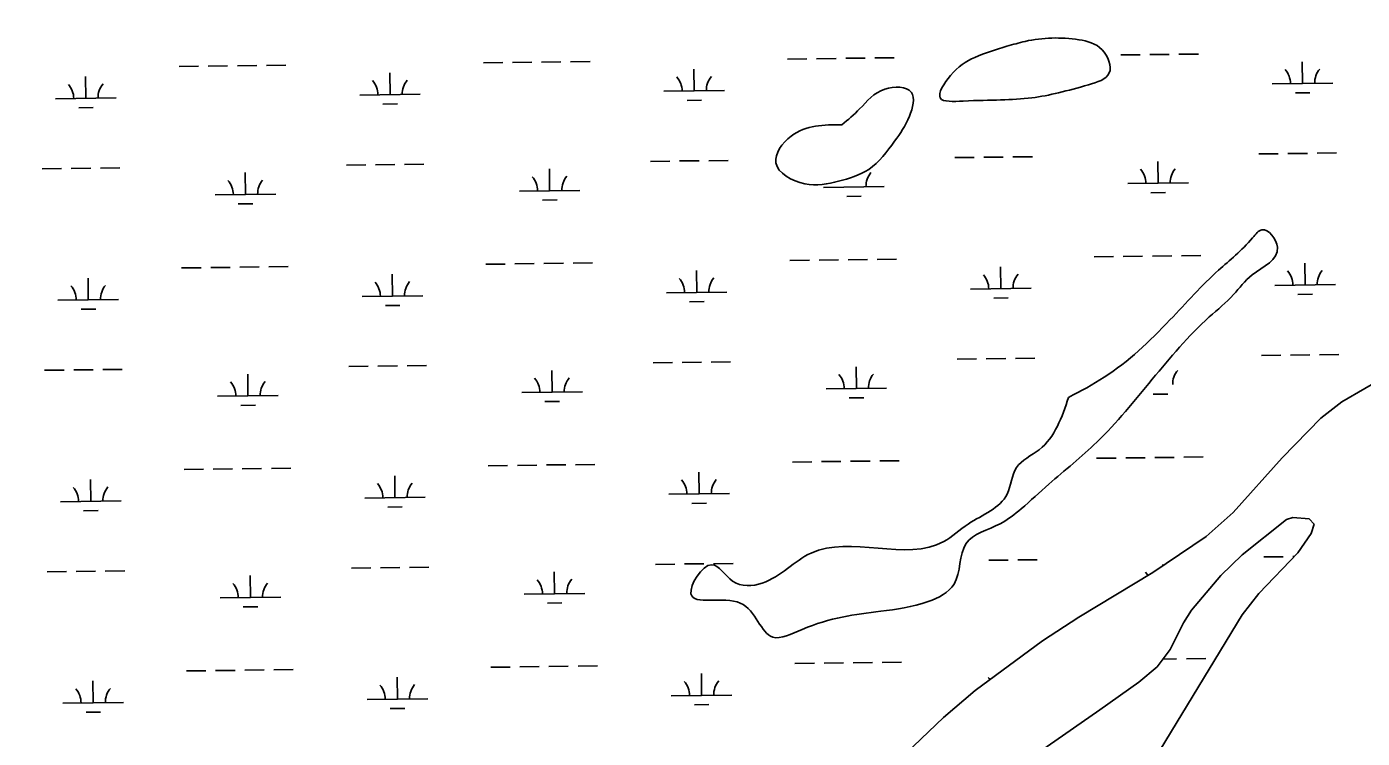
# Model space of a CAD drawing. Extents: x 3704301 to 3742427, y 506229 to 532009.
# Drawn here: x 3734945 to 3737148, y 527912 to 529086 of the extents above; entities that cross this region are included whole.
import ezdxf

# ---------------------------------------------------------------- set-up
doc = ezdxf.new("R2010")
doc.units = 0
for name, color, linetype in [('V-GRID-MAJR', 7, 'Continuous'), ('V-TOPO-SHOR', 7, 'Continuous'), ('V-WETL-SWMP', 7, 'Continuous')]:
    doc.layers.add(name, color=color, linetype=linetype)

msp = doc.modelspace()

# ---------------------------------------------------------------- linework, layer by layer
at = {"layer": 'V-GRID-MAJR'}
msp.add_spline([(3734972.1, 511968.8), (3734896.3, 518027.3), (3734820.5, 524087.8), (3734744.7, 530148.3), (3734744.6, 530150.2)], degree=3, dxfattribs=at)
at = {"layer": 'V-TOPO-SHOR'}
for p, q in [((3737114.7, 528467.3), (3737190.5, 528511)), ((3737079.8, 528440), (3737114.7, 528467.3)), ((3737015.9, 528374.6), (3737079.8, 528440)), ((3736935.5, 528284.6), (3737015.9, 528374.6)), ((3736890.7, 528245), (3736935.5, 528284.6)), ((3737023.1, 528272.8), (3736950.2, 528214.8)), ((3737033.8, 528276.4), (3737023.1, 528272.8)), ((3737060.6, 528274), (3737033.8, 528276.4)), ((3737069, 528265.2), (3737060.6, 528274)), ((3737063.7, 528249.6), (3737069, 528265.2)), ((3736802.7, 528185.3), (3736890.7, 528245)), ((3737041.7, 528217.8), (3737063.7, 528249.6)), ((3736950.2, 528214.8), (3736914.9, 528180.2)), ((3736977.7, 528151), (3737041.7, 528217.8)), ((3736680.7, 528111.6), (3736802.7, 528185.3)), ((3736914.9, 528180.2), (3736866.4, 528123.4)), ((3736950.1, 528115.8), (3736977.7, 528151)), ((3736620.6, 528072.7), (3736680.7, 528111.6)), ((3736731.5, 527756), (3736950.1, 528115.8)), ((3736866.4, 528123.4), (3736853.1, 528102.4)), ((3736853.1, 528102.4), (3736831.3, 528058.4)), ((3736509.7, 527990.5), (3736620.6, 528072.7)), ((3736831.3, 528058.4), (3736809.7, 528029.6)), ((3736809.7, 528029.6), (3736779.6, 528004.3)), ((3736779.6, 528004.3), (3736715.1, 527958.7)), ((3736457.1, 527946.3), (3736509.7, 527990.5)), ((3736715.1, 527958.7), (3736584.7, 527867.9)), ((3736382.8, 527875.1), (3736457.1, 527946.3))]:
    msp.add_line(p, q, dxfattribs=at)
for points in [[(3736562, 529054.1), (3736509, 529035.9), (3736468.7, 529005.8), (3736452, 528968.8), (3736489.6, 528963.7), (3736603.2, 528969.1), (3736696.3, 528990.6), (3736730.8, 529010.1), (3736719, 529048.5), (3736680.6, 529064.9), (3736592.1, 529062.3), (3736562, 529054.1)], [(3736289.8, 528924.4), (3736205.7, 528905.6), (3736180.7, 528862), (3736228.3, 528827.2), (3736284.3, 528831.5), (3736333.9, 528851), (3736376.7, 528897.5), (3736401.1, 528938.7), (3736404.3, 528978.1), (3736360.4, 528983.5), (3736318.9, 528950.8), (3736289.8, 528924.4)], [(3736663.7, 528474.6), (3736615.1, 528388.2), (3736577.7, 528358.5), (3736562.4, 528314.9), (3736498.1, 528265.4), (3736457.8, 528236.5), (3736238.8, 528217.6), (3736158.2, 528167.9), (3736109.4, 528171.3), (3736074.8, 528198.3), (3736040.7, 528150.2), (3736122.1, 528134.9), (3736175.5, 528078.7), (3736224.1, 528091.5), (3736353.7, 528121.5), (3736432.2, 528137.5), (3736474.7, 528166.3), (3736494.4, 528232.9), (3736550.9, 528266), (3736585.5, 528290.7), (3736631.1, 528331.2), (3736710.2, 528400.5), (3736895.9, 528607.3), (3736936, 528644.3), (3736966.7, 528676.8), (3737008.2, 528722.3), (3736982.7, 528751.3), (3736967.4, 528738.1), (3736911.2, 528684.6), (3736831, 528602.4), (3736722.5, 528507.7), (3736663.7, 528474.6)]]:
    msp.add_spline(points, degree=3, dxfattribs=at)
at = {"layer": 'V-WETL-SWMP'}
for p, q in [((3736344, 529034.9), (3736376, 529035.3)), ((3736749.8, 529039.8), (3736781.8, 529040.2)), ((3736797.8, 529040.4), (3736829.8, 529040.8)), ((3736845.8, 529041), (3736877.8, 529041.4)), ((3735196.2, 529020.9), (3735228.2, 529021.2)), ((3735244.2, 529021.4), (3735276.2, 529021.8)), ((3735292.2, 529022), (3735324.2, 529022.4)), ((3735340.2, 529022.6), (3735372.2, 529023)), ((3735698.1, 529027), (3735730.1, 529027.4)), ((3735746.1, 529027.6), (3735778.1, 529028)), ((3735794.1, 529028.2), (3735826.1, 529028.5)), ((3735842.1, 529028.7), (3735874.1, 529029.1)), ((3736046, 528980.5), (3736045.6, 529016.5)), ((3736200, 529033.1), (3736232, 529033.5)), ((3736248, 529033.7), (3736280, 529034.1)), ((3736296, 529034.3), (3736328, 529034.7)), ((3737049.7, 528992.8), (3737049.3, 529028.7)), ((3735042.3, 528968.2), (3735041.8, 529004.2)), ((3735544.1, 528974.4), (3735543.7, 529010.4)), ((3736999.7, 528992.1), (3737099.7, 528993.4)), ((3735494.1, 528973.7), (3735594.1, 528975)), ((3735996, 528979.9), (3736096, 528981.1)), ((3737037.9, 528977.2), (3737061.9, 528977.5)), ((3734992.3, 528967.6), (3735092.3, 528968.8)), ((3735030.5, 528952.6), (3735054.4, 528952.9)), ((3735532.3, 528958.8), (3735556.3, 528959.1)), ((3736034.2, 528964.9), (3736058.2, 528965.2)), ((3735520.1, 528858.6), (3735552.1, 528859)), ((3735568.1, 528859.2), (3735600.1, 528859.6)), ((3735974, 528864.2), (3736006, 528864.6)), ((3736022, 528864.8), (3736054, 528865.1)), ((3736070, 528865.3), (3736102, 528865.7)), ((3736475.9, 528870.3), (3736507.9, 528870.7)), ((3736523.9, 528870.9), (3736555.9, 528871.3)), ((3736571.9, 528871.5), (3736603.9, 528871.9)), ((3736811.3, 528828), (3736810.8, 528864)), ((3736977.8, 528876.4), (3737009.7, 528876.8)), ((3737025.7, 528877), (3737057.7, 528877.4)), ((3737073.7, 528877.6), (3737105.7, 528878)), ((3734970.3, 528851.9), (3735002.3, 528852.3)), ((3735018.3, 528852.5), (3735050.3, 528852.9)), ((3735066.3, 528853.1), (3735098.3, 528853.5)), ((3735305.7, 528809.6), (3735305.2, 528845.6)), ((3735472.1, 528858), (3735504.1, 528858.4)), ((3735807.5, 528815.7), (3735807.1, 528851.7)), ((3735757.5, 528815.1), (3735857.5, 528816.3)), ((3736259.4, 528821.2), (3736359.4, 528822.4)), ((3736761.3, 528827.4), (3736861.3, 528828.6)), ((3735255.7, 528809), (3735355.7, 528810.2)), ((3735293.8, 528794), (3735317.8, 528794.3)), ((3735795.7, 528800.1), (3735819.7, 528800.4)), ((3736297.6, 528806.3), (3736321.6, 528806.5)), ((3736799.5, 528812.4), (3736823.5, 528812.7)), ((3736705.9, 528706.6), (3736737.9, 528707)), ((3736753.9, 528707.2), (3736785.9, 528707.6)), ((3736801.9, 528707.8), (3736833.9, 528708.2)), ((3736849.9, 528708.4), (3736881.9, 528708.7)), ((3735200.3, 528688.2), (3735232.3, 528688.6)), ((3735248.3, 528688.8), (3735280.3, 528689.2)), ((3735296.3, 528689.4), (3735328.3, 528689.8)), ((3735344.3, 528690), (3735376.3, 528690.4)), ((3735702.2, 528694.3), (3735734.2, 528694.7)), ((3735750.2, 528694.9), (3735782.2, 528695.3)), ((3735798.1, 528695.5), (3735830.1, 528695.9)), ((3735846.1, 528696.1), (3735878.1, 528696.5)), ((3736050.1, 528647.8), (3736049.6, 528683.8)), ((3736204, 528700.5), (3736236, 528700.9)), ((3736252, 528701.1), (3736284, 528701.4)), ((3736300, 528701.6), (3736332, 528702)), ((3736348, 528702.2), (3736380, 528702.6)), ((3736551.9, 528654), (3736551.5, 528690)), ((3737053.8, 528660.1), (3737053.4, 528696.1)), ((3735046.3, 528635.6), (3735045.9, 528671.6)), ((3735548.2, 528641.7), (3735547.8, 528677.7)), ((3737003.8, 528659.5), (3737103.8, 528660.7)), ((3735498.2, 528641.1), (3735598.2, 528642.3)), ((3736000.1, 528647.2), (3736100.1, 528648.4)), ((3736501.9, 528653.4), (3736601.9, 528654.6)), ((3736540.1, 528638.4), (3736564.1, 528638.7)), ((3737042, 528644.5), (3737066, 528644.8)), ((3734996.3, 528635), (3735096.3, 528636.2)), ((3735034.5, 528620), (3735058.5, 528620.3)), ((3735536.4, 528626.1), (3735560.4, 528626.4)), ((3736038.3, 528632.3), (3736062.3, 528632.6)), ((3735978.1, 528531.5), (3736010.1, 528531.9)), ((3736026.1, 528532.1), (3736058.1, 528532.5)), ((3736074.1, 528532.7), (3736106.1, 528533.1)), ((3736479.9, 528537.7), (3736511.9, 528538)), ((3736527.9, 528538.2), (3736559.9, 528538.6)), ((3736575.9, 528538.8), (3736607.9, 528539.2)), ((3736981.8, 528543.8), (3737013.8, 528544.2)), ((3737029.8, 528544.4), (3737061.8, 528544.8)), ((3737077.8, 528545), (3737109.8, 528545.3)), ((3734974.3, 528519.3), (3735006.3, 528519.6)), ((3735022.3, 528519.8), (3735054.3, 528520.2)), ((3735070.3, 528520.4), (3735102.3, 528520.8)), ((3735309.7, 528476.9), (3735309.3, 528512.9)), ((3735476.2, 528525.4), (3735508.2, 528525.8)), ((3735524.2, 528526), (3735556.2, 528526.4)), ((3735572.2, 528526.6), (3735604.2, 528527)), ((3735811.6, 528483.1), (3735811.2, 528519)), ((3736313.5, 528489.2), (3736313, 528525.2)), ((3737114.7, 528467.3), (3737190.5, 528511)), ((3736263.5, 528488.6), (3736363.5, 528489.8)), ((3735259.7, 528476.3), (3735359.7, 528477.5)), ((3735761.6, 528482.4), (3735861.6, 528483.7)), ((3735799.8, 528467.5), (3735823.8, 528467.8)), ((3736301.7, 528473.6), (3736325.6, 528473.9)), ((3736803.5, 528479.7), (3736827.5, 528480)), ((3737079.8, 528440), (3737114.7, 528467.3)), ((3735297.9, 528461.3), (3735321.9, 528461.6)), ((3737015.9, 528374.6), (3737079.8, 528440)), ((3736710, 528373.9), (3736742, 528374.3)), ((3736758, 528374.5), (3736790, 528374.9)), ((3736806, 528375.1), (3736838, 528375.5)), ((3736854, 528375.7), (3736885.9, 528376.1)), ((3736935.5, 528284.6), (3737015.9, 528374.6)), ((3735204.4, 528355.6), (3735236.3, 528355.9)), ((3735252.3, 528356.1), (3735284.3, 528356.5)), ((3735300.3, 528356.7), (3735332.3, 528357.1)), ((3735348.3, 528357.3), (3735380.3, 528357.7)), ((3735706.2, 528361.7), (3735738.2, 528362.1)), ((3735754.2, 528362.3), (3735786.2, 528362.7)), ((3735802.2, 528362.9), (3735834.2, 528363.2)), ((3735850.2, 528363.4), (3735882.2, 528363.8)), ((3736208.1, 528367.8), (3736240.1, 528368.2)), ((3736256.1, 528368.4), (3736288.1, 528368.8)), ((3736304.1, 528369), (3736336.1, 528369.4)), ((3736352.1, 528369.6), (3736384.1, 528370)), ((3735050.4, 528302.9), (3735050, 528338.9)), ((3735552.3, 528309.1), (3735551.8, 528345.1)), ((3736054.1, 528315.2), (3736053.7, 528351.2)), ((3735502.3, 528308.4), (3735602.3, 528309.7)), ((3736004.1, 528314.6), (3736104.1, 528315.8)), ((3735000.4, 528302.3), (3735100.4, 528303.5)), ((3735038.6, 528287.3), (3735062.6, 528287.6)), ((3735540.5, 528293.5), (3735564.4, 528293.8)), ((3736042.3, 528299.6), (3736066.3, 528299.9)), ((3736890.7, 528245), (3736935.5, 528284.6)), ((3737023.1, 528272.8), (3736950.2, 528214.8)), ((3737033.8, 528276.4), (3737023.1, 528272.8)), ((3737060.6, 528274), (3737033.8, 528276.4)), ((3737069, 528265.2), (3737060.6, 528274)), ((3737063.7, 528249.6), (3737069, 528265.2)), ((3736802.7, 528185.3), (3736890.7, 528245)), ((3737041.7, 528217.8), (3737063.7, 528249.6)), ((3735982.1, 528198.9), (3736014.1, 528199.3)), ((3736030.1, 528199.5), (3736062.1, 528199.8)), ((3736078.1, 528200), (3736110.1, 528200.4)), ((3736532, 528205.6), (3736564, 528206)), ((3736580, 528206.2), (3736612, 528206.6)), ((3736819, 528196.3), (3736819, 528198.7)), ((3736950.2, 528214.8), (3736914.9, 528180.2)), ((3736977.7, 528151), (3737041.7, 528217.8)), ((3736985.9, 528211.1), (3737017.9, 528211.5)), ((3737033.9, 528211.7), (3737035.9, 528211.7)), ((3734978.4, 528186.6), (3735010.4, 528187)), ((3735026.4, 528187.2), (3735058.4, 528187.6)), ((3735074.4, 528187.8), (3735106.4, 528188.2)), ((3735313.8, 528144.3), (3735313.3, 528180.3)), ((3735480.3, 528192.7), (3735512.3, 528193.1)), ((3735528.3, 528193.3), (3735560.3, 528193.7)), ((3735576.3, 528193.9), (3735608.3, 528194.3)), ((3735815.7, 528150.4), (3735815.2, 528186.4)), ((3736680.7, 528111.6), (3736802.7, 528185.3)), ((3736914.9, 528180.2), (3736866.4, 528123.4)), ((3735263.8, 528143.7), (3735363.8, 528144.9)), ((3735765.7, 528149.8), (3735865.7, 528151)), ((3735803.8, 528134.8), (3735827.8, 528135.1)), ((3736950.1, 528115.8), (3736977.7, 528151)), ((3735302, 528128.7), (3735326, 528129)), ((3736620.6, 528072.7), (3736680.7, 528111.6)), ((3736731.5, 527756), (3736950.1, 528115.8)), ((3736866.4, 528123.4), (3736853.1, 528102.4)), ((3736853.1, 528102.4), (3736831.3, 528058.4)), ((3736509.7, 527990.5), (3736620.6, 528072.7)), ((3736831.3, 528058.4), (3736809.7, 528029.6)), ((3735208.4, 528022.9), (3735240.4, 528023.3)), ((3735256.4, 528023.5), (3735288.4, 528023.9)), ((3735304.4, 528024.1), (3735336.4, 528024.5)), ((3735352.4, 528024.7), (3735384.4, 528025.1)), ((3735710.3, 528029), (3735742.3, 528029.4)), ((3735758.3, 528029.6), (3735790.3, 528030)), ((3735806.3, 528030.2), (3735838.3, 528030.6)), ((3735854.3, 528030.8), (3735886.3, 528031.2)), ((3736212.2, 528035.2), (3736244.2, 528035.6)), ((3736260.2, 528035.8), (3736292.2, 528036.1)), ((3736308.1, 528036.3), (3736340.1, 528036.7)), ((3736356.1, 528036.9), (3736388.1, 528037.3)), ((3736809.7, 528029.6), (3736779.6, 528004.3)), ((3736819.4, 528042.6), (3736842, 528042.9)), ((3736858, 528043.1), (3736890, 528043.4)), ((3735054.5, 527970.3), (3735054, 528006.3)), ((3735556.3, 527976.4), (3735555.9, 528012.4)), ((3736058.2, 527982.5), (3736057.8, 528018.5)), ((3736779.6, 528004.3), (3736715.1, 527958.7)), ((3736008.2, 527981.9), (3736108.2, 527983.1)), ((3736457.1, 527946.3), (3736509.7, 527990.5)), ((3735004.5, 527969.7), (3735104.5, 527970.9)), ((3735506.3, 527975.8), (3735606.3, 527977)), ((3735544.5, 527960.8), (3735568.5, 527961.1)), ((3736046.4, 527967), (3736070.4, 527967.3)), ((3736715.1, 527958.7), (3736584.7, 527867.9)), ((3735042.6, 527954.7), (3735066.6, 527955)), ((3736382.8, 527875.1), (3736457.1, 527946.3))]:
    msp.add_line(p, q, dxfattribs=at)
for centre, start, end in [((3736994.5, 528992.6), 359.9282, 41.4719), ((3737105, 528993.9), 139.9282, 181.4719), ((3734987, 528968), 359.9282, 41.4719), ((3735097.5, 528969.4), 139.9282, 181.4719), ((3735488.9, 528974.2), 359.9282, 41.4719), ((3735599.4, 528975.5), 139.9282, 181.4719), ((3735990.8, 528980.3), 359.9282, 41.4719), ((3736101.2, 528981.6), 139.9282, 181.4719), ((3735752.3, 528815.5), 359.9282, 41.4719), ((3735862.8, 528816.9), 139.9282, 181.4719), ((3736364.6, 528823), 139.9282, 181.4719), ((3736756, 528827.8), 359.9282, 41.4719), ((3736866.5, 528829.1), 139.9282, 181.4719), ((3735250.4, 528809.4), 359.9282, 41.4719), ((3735360.9, 528810.7), 139.9282, 181.4719), ((3736998.6, 528659.9), 359.9282, 41.4719), ((3737109, 528661.3), 139.9282, 181.4719), ((3735493, 528641.5), 359.9282, 41.4719), ((3735603.4, 528642.9), 139.9282, 181.4719), ((3735994.8, 528647.6), 359.9282, 41.4719), ((3736105.3, 528649), 139.9282, 181.4719), ((3736496.7, 528653.8), 359.9282, 41.4719), ((3736607.2, 528655.1), 139.9282, 181.4719), ((3734991.1, 528635.4), 359.9282, 41.4719), ((3735101.6, 528636.7), 139.9282, 181.4719), ((3735866.8, 528484.2), 139.9282, 181.4719), ((3736258.2, 528489), 359.9282, 41.4719), ((3736368.7, 528490.3), 139.9282, 181.4719), ((3736870.6, 528496.5), 139.9282, 181.4719), ((3735254.5, 528476.7), 359.9282, 41.4719), ((3735365, 528478.1), 139.9282, 181.4719), ((3735756.3, 528482.9), 359.9282, 41.4719), ((3735497, 528308.9), 359.9282, 41.4719), ((3735607.5, 528310.2), 139.9282, 181.4719), ((3735998.9, 528315), 359.9282, 41.4719), ((3736109.4, 528316.3), 139.9282, 181.4719), ((3734995.1, 528302.7), 359.9282, 41.4719), ((3735105.6, 528304.1), 139.9282, 181.4719), ((3736764.2, 528162.5), 30.4242, 41.4719), ((3735258.5, 528144.1), 359.9282, 41.4719), ((3735369, 528145.4), 139.9282, 181.4719), ((3735760.4, 528150.2), 359.9282, 41.4719), ((3735870.9, 528151.6), 139.9282, 181.4719), ((3735501.1, 527976.2), 359.9282, 41.4719), ((3735611.6, 527977.6), 139.9282, 181.4719), ((3736003, 527982.3), 359.9282, 41.4719), ((3736113.4, 527983.7), 139.9282, 181.4719), ((3736504.8, 527988.5), 34.5402, 41.4719), ((3734999.2, 527970.1), 359.9282, 41.4719), ((3735109.7, 527971.4), 139.9282, 181.4719)]:
    msp.add_arc(centre, 35.2, start, end, dxfattribs=at)

doc.saveas('drawing.dxf')
